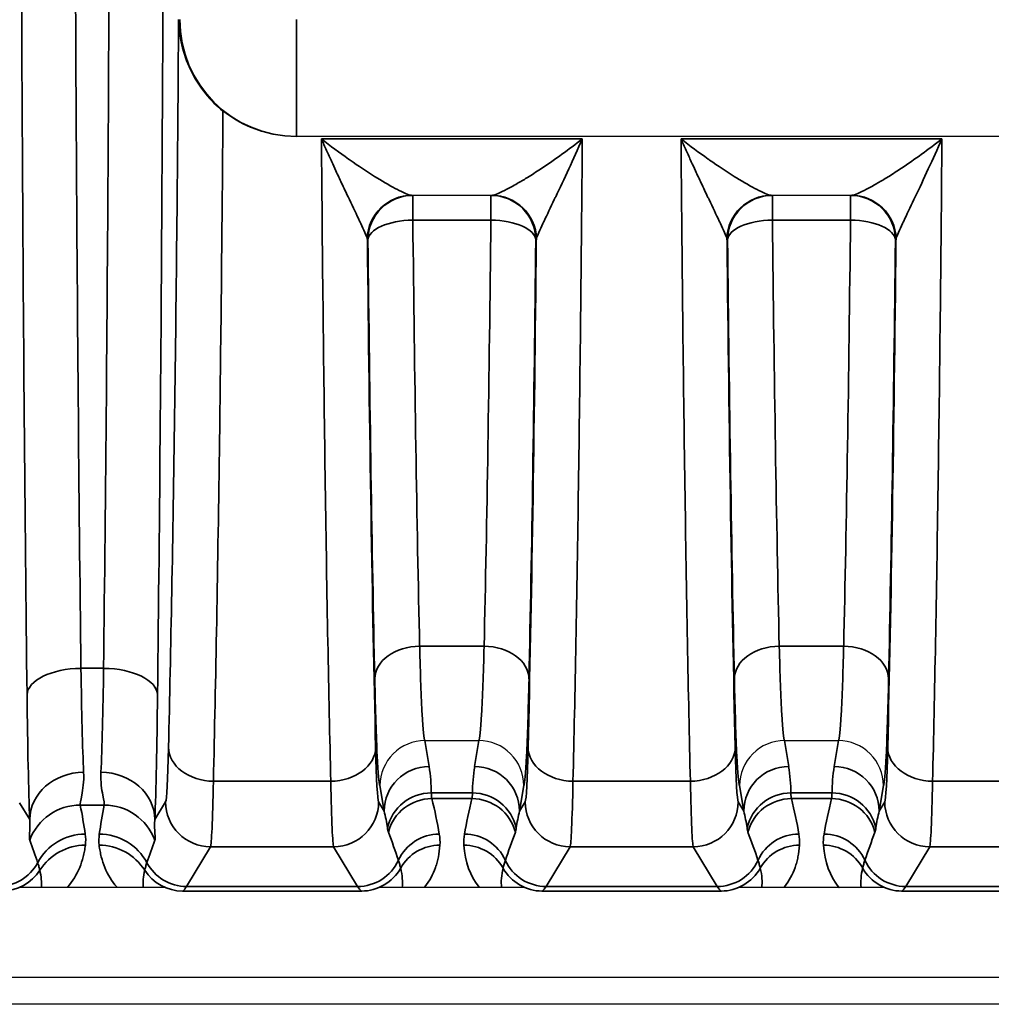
# Model space of a CAD drawing. Header units: millimetres. Extents: x 399 to 6233, y -1870 to 1602.
# Tile 267 of 656: x 3773 to 3784, y 463 to 474. Entities that reach past the tile are written whole.
import ezdxf

# ---------------------------------------------------------------- set-up
doc = ezdxf.new("R2010")
doc.units = ezdxf.units.MM
doc.layers.add('S40', color=7, linetype='Continuous')
doc.layers.add('可見 (ISO)', color=7, linetype='Continuous', lineweight=25)
doc.layers.add('窄部可見 (ISO)', color=7, linetype='Continuous', lineweight=35)

# ---------------------------------------------------------------- blocks, each defined once
blk = doc.blocks.new('S40-下視-02')
at = {"layer": '可見 (ISO)'}
for p, q in [((18.523, -6.844), (18.511, -6.844)), ((29.977, -6.844), (18.523, -6.844)), ((20.695, -7.5), (19.805, -7.5)), ((24.695, -7.5), (23.805, -7.5)), ((19.951, -13.566), (19.95, -13.566)), ((19.951, -13.566), (20.549, -13.566)), ((20.55, -13.566), (20.549, -13.566)), ((23.951, -13.566), (23.95, -13.566)), ((23.951, -13.566), (24.549, -13.566)), ((24.55, -13.566), (24.549, -13.566)), ((17.05, -15.2), (15.45, -15.2)), ((21.05, -15.2), (19.45, -15.2)), ((25.05, -15.2), (23.45, -15.2)), ((-52.25, -16.2), (52.25, -16.2)), ((56.5, -16.5), (-56.5, -16.5))]:
    blk.add_line(p, q, dxfattribs=at)
for start, end in [(79.0215, 79.0219), (120.6438, 120.6444)]:
    blk.add_arc((20.814, -10.5), 3, start, end, dxfattribs=at)
for points, knots in [([(17.21, -5.544), (17.21, -5.546), (17.21, -5.548), (17.211, -5.641), (17.222, -5.733), (17.264, -5.918), (17.296, -6.011), (17.384, -6.197), (17.442, -6.288), (17.569, -6.442), (17.634, -6.506), (17.704, -6.561)], [-0.000535, -0.000535, -0.000535, -0.000535, 0, 0, 0.0290077, 0.0290077, 0.0592099, 0.0592099, 0.0917988, 0.0917988, 0.1194024, 0.1194024, 0.1194024, 0.1194024]), ([(18.511, -6.844), (18.346, -6.844), (18.171, -6.811), (17.899, -6.697), (17.795, -6.634), (17.704, -6.561)], [-0.40134633, -0.40134633, -0.40134633, -0.40134633, -0.35174447, -0.35174447, -0.3169552, -0.3169552, -0.3169552, -0.3169552]), ([(19.95, -13.566), (19.818, -13.567), (19.689, -13.621), (19.597, -13.713), (19.505, -13.805), (19.451, -13.935), (19.45, -14.065)], [0, 0, 0, 0, 0.0003900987, 0.0003900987, 0.0003900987, 0.0007801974, 0.0007801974, 0.0007801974, 0.0007801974]), ([(21.05, -14.065), (21.049, -13.934), (20.995, -13.805), (20.903, -13.713), (20.811, -13.621), (20.682, -13.567), (20.55, -13.566)], [-0.0000151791, -0.0000151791, -0.0000151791, -0.0000151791, 0.0003786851, 0.0003786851, 0.0003786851, 0.0007725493, 0.0007725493, 0.0007725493, 0.0007725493]), ([(23.95, -13.566), (23.818, -13.567), (23.689, -13.621), (23.597, -13.713), (23.505, -13.805), (23.451, -13.935), (23.45, -14.065)], [0, 0, 0, 0, 0.0003900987, 0.0003900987, 0.0003900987, 0.0007801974, 0.0007801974, 0.0007801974, 0.0007801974]), ([(25.05, -14.065), (25.049, -13.934), (24.995, -13.805), (24.903, -13.713), (24.811, -13.621), (24.682, -13.567), (24.55, -13.566)], [-0.0000151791, -0.0000151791, -0.0000151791, -0.0000151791, 0.0003786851, 0.0003786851, 0.0003786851, 0.0007725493, 0.0007725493, 0.0007725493, 0.0007725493])]:
    blk.add_open_spline(points, degree=3, knots=knots, dxfattribs=at)
at = {"layer": '窄部可見 (ISO)'}
for p, q in [((18.523, -5.544), (18.523, -6.844)), ((18.799, -6.871), (21.701, -6.871)), ((22.799, -6.871), (25.701, -6.871)), ((19.816, -7.776), (19.816, -7.5)), ((20.684, -7.776), (20.684, -7.5)), ((23.816, -7.776), (23.816, -7.5)), ((24.684, -7.776), (24.684, -7.5)), ((20.684, -7.776), (19.816, -7.776)), ((24.684, -7.776), (23.816, -7.776)), ((19.316, -8), (19.311, -8)), ((21.189, -8), (21.184, -8)), ((23.316, -8), (23.311, -8)), ((25.189, -8), (25.184, -8)), ((19.892, -12.516), (20.608, -12.516)), ((23.892, -12.516), (24.608, -12.516)), ((16.124, -12.762), (16.376, -12.762)), ((19.95, -13.566), (19.997, -13.855)), ((20.503, -13.855), (20.55, -13.566)), ((23.95, -13.566), (23.997, -13.855)), ((24.503, -13.855), (24.55, -13.566)), ((17.597, -14.018), (18.903, -14.018)), ((21.597, -14.018), (22.903, -14.018)), ((25.597, -14.018), (26.903, -14.018)), ((19.497, -14.35), (19.45, -14.065)), ((21.05, -14.065), (21.003, -14.35)), ((23.497, -14.35), (23.45, -14.065)), ((25.05, -14.065), (25.003, -14.35)), ((20.022, -14.148), (20.478, -14.148)), ((20.473, -14.212), (20.027, -14.212)), ((24.022, -14.148), (24.478, -14.148)), ((24.473, -14.212), (24.027, -14.212)), ((15.442, -14.26), (15.554, -14.445)), ((16.384, -14.285), (16.116, -14.285)), ((16.946, -14.445), (17.065, -14.247)), ((19.435, -14.247), (19.497, -14.35)), ((21.003, -14.35), (21.065, -14.247)), ((23.435, -14.247), (23.497, -14.35)), ((25.003, -14.35), (25.065, -14.247)), ((17.565, -14.747), (17.299, -15.19)), ((18.935, -14.747), (17.565, -14.747)), ((19.201, -15.19), (18.935, -14.747)), ((21.565, -14.747), (21.299, -15.19)), ((22.935, -14.747), (21.565, -14.747)), ((23.201, -15.19), (22.935, -14.747)), ((25.565, -14.747), (25.299, -15.19)), ((26.935, -14.747), (25.565, -14.747)), ((17.299, -15.19), (19.201, -15.19)), ((21.299, -15.19), (23.201, -15.19)), ((25.299, -15.19), (27.201, -15.19)), ((17.256, -15.241), (17.252, -15.243)), ((19.244, -15.241), (17.256, -15.241)), ((19.248, -15.243), (19.244, -15.241)), ((21.256, -15.241), (21.252, -15.243)), ((23.244, -15.241), (21.256, -15.241)), ((23.248, -15.243), (23.244, -15.241)), ((25.256, -15.241), (25.252, -15.243)), ((27.244, -15.241), (25.256, -15.241))]:
    blk.add_line(p, q, dxfattribs=at)
for centre, major_axis, ratio, start_param, end_param in [((15.89, 0), (0, 26), 0.02143, 4.199317, 4.712389), ((18.523, -5.544), (0, -1.3), 0.999781, 4.712389, 6.283185), ((19.805, -8), (0, 0.5), 0.994724, 0, 1.5306), ((19.811, -8), (0, 0.5), 0.999781, 0, 1.570796), ((19.816, -8), (0, 0.5), 0.999781, 0, 1.570796), ((20.684, -8), (0, 0.5), 0.999781, 4.712389, 6.283185), ((20.689, -8), (0, 0.5), 0.999781, 4.712389, 6.283185), ((20.695, -8), (0, 0.5), 0.994724, 4.752585, 6.283185), ((23.805, -8), (0, 0.5), 0.994724, 0, 1.5306), ((23.811, -8), (0, 0.5), 0.999781, 0, 1.570796), ((23.816, -8), (0, 0.5), 0.999781, 0, 1.570796), ((24.684, -8), (0, 0.5), 0.999781, 4.712389, 6.283185), ((24.689, -8), (0, 0.5), 0.999781, 4.712389, 6.283185), ((24.695, -8), (0, 0.5), 0.994724, 4.752585, 6.283185), ((19.816, -8), (-0.5, -0.005), 0.448798, 4.707667, 6.259748), ((20.083, -2.276), (-0.037, 14.702), 0.020614, 1.954136, 2.341202), ((20.417, -2.276), (-0.037, -14.702), 0.020614, 0.800391, 1.187456), ((20.684, -8), (0.5, -0.005), 0.448798, 0.023437, 1.575518), ((23.816, -8), (-0.5, -0.005), 0.448798, 4.707667, 6.259748), ((24.083, -2.276), (-0.037, 14.702), 0.020614, 1.954136, 2.341202), ((24.417, -2.276), (-0.037, -14.702), 0.020614, 0.800391, 1.187456), ((24.684, -8), (0.5, -0.005), 0.448798, 0.023437, 1.575518), ((18.81, -8.024), (0.501, 0.023), 0.444094, 0.007941, 0.098975), ((21.69, -8.024), (0.501, -0.023), 0.444094, 3.042618, 3.133652), ((22.81, -8.024), (0.501, 0.023), 0.444094, 0.007941, 0.098975), ((25.69, -8.024), (0.501, -0.023), 0.444094, 3.042618, 3.133652), ((19.649, 0.002), (0, -18.032), 0.020942, 5.172176, 5.570352), ((19.584, -2.342), (-0.037, 15.127), 0.020036, 1.954139, 2.341205), ((20.851, 0.002), (0, 18.032), 0.020942, 3.854426, 4.252602), ((20.916, -2.342), (-0.037, -15.127), 0.020036, 0.800388, 1.187453), ((23.649, 0.002), (0, -18.032), 0.020942, 5.172176, 5.570352), ((23.584, -2.342), (-0.037, 15.127), 0.020036, 1.954139, 2.341205), ((24.851, 0.002), (0, 18.032), 0.020942, 3.854426, 4.252602), ((24.916, -2.342), (-0.037, -15.127), 0.020036, 0.800388, 1.187453), ((19.892, -12.877), (-0.5, -0.011), 0.722333, 4.696582, 6.252897), ((20.608, -12.877), (0.5, -0.011), 0.722333, 0.030288, 1.586603), ((23.892, -12.877), (-0.5, -0.011), 0.722333, 4.696582, 6.252897), ((24.608, -12.877), (0.5, -0.011), 0.722333, 0.030288, 1.586603), ((16.124, -13.057), (-0.6, -0.007), 0.49083, 4.706597, 6.259146), ((16.18, -11.688), (-0.007, 2.58), 0.02502, 2.000071, 2.615298), ((16.32, -11.688), (0.007, 2.58), 0.02502, 3.667887, 4.283115), ((16.376, -13.057), (0.6, -0.007), 0.49083, 0.024039, 1.576589), ((15.58, -11.768), (0.007, -3.096), 0.02085, 5.141677, 5.75691), ((16.92, -11.768), (-0.007, -3.096), 0.02085, 0.526276, 1.141508), ((17.067, -12.138), (0.003, 2.11), 0.022449, 3.179046, 3.920805), ((17.597, -13.64), (-0.5, 0.012), 0.756341, 0.032019, 1.589117), ((18.903, -13.64), (0.5, 0.012), 0.756341, 4.694068, 6.251166), ((19.433, -12.138), (-0.003, 2.11), 0.022449, 2.362381, 3.10414), ((21.067, -12.138), (0.003, 2.11), 0.022449, 3.179046, 3.920805), ((21.597, -13.64), (-0.5, 0.012), 0.756341, 0.032019, 1.589117), ((22.903, -13.64), (0.5, 0.012), 0.756341, 4.694068, 6.251166), ((23.433, -12.138), (-0.003, 2.11), 0.022449, 2.362381, 3.10414), ((25.067, -12.138), (0.003, 2.11), 0.022449, 3.179046, 3.920805), ((25.597, -13.64), (-0.5, 0.012), 0.756341, 0.032019, 1.589117), ((19.997, -14.35), (-0.493, -0.081), 0.99168, 4.551639, 6.119774), ((19.503, -13.928), (-0.164, 0.971), 0.506318, 4.398893, 4.702449), ((20.997, -13.928), (0.164, 0.971), 0.506318, 1.580737, 1.884292), ((20.503, -14.35), (0.493, -0.081), 0.99168, 0.163411, 1.731546), ((23.997, -14.35), (-0.493, -0.081), 0.99168, 4.551639, 6.119774), ((23.503, -13.928), (-0.164, 0.971), 0.506318, 4.398893, 4.702449), ((24.997, -13.928), (0.164, 0.971), 0.506318, 1.580737, 1.884292), ((24.503, -14.35), (0.493, -0.081), 0.99168, 0.163411, 1.731546), ((16.154, -14.445), (-0.6, -0.023), 0.876399, 4.678969, 6.239685), ((16.346, -14.445), (0.6, -0.023), 0.876399, 0.0435, 1.604216), ((17.566, -12.216), (-0.003, -2.532), 0.018707, 0.037443, 0.7792), ((18.934, -12.216), (0.003, -2.532), 0.018707, 5.503986, 6.245742), ((21.566, -12.216), (-0.003, -2.532), 0.018707, 0.037443, 0.7792), ((22.934, -12.216), (0.003, -2.532), 0.018707, 5.503986, 6.245742), ((25.566, -12.216), (-0.003, -2.532), 0.018707, 0.037443, 0.7792), ((20.022, -14.644), (-0.5, -0.002), 0.991894, 4.708006, 6.061712), ((20.027, -14.711), (-0.485, -0.121), 0.998166, 4.469379, 5.780538), ((19.425, -13.978), (-0.551, 1.727), 0.284402, 4.251132, 4.486426), ((21.075, -13.978), (0.551, 1.727), 0.284402, 1.796759, 2.032053), ((20.473, -14.711), (-0.485, 0.121), 0.998166, 3.64424, 4.955399), ((20.478, -14.644), (0.5, -0.002), 0.991894, 0.221473, 1.575179), ((24.022, -14.644), (-0.5, -0.002), 0.991894, 4.708006, 6.061712), ((24.027, -14.711), (-0.485, -0.121), 0.998166, 4.469379, 5.780538), ((23.425, -13.978), (-0.551, 1.727), 0.284402, 4.251132, 4.486426), ((25.075, -13.978), (0.551, 1.727), 0.284402, 1.796759, 2.032053), ((24.473, -14.711), (-0.485, 0.121), 0.998166, 3.64424, 4.955399), ((24.478, -14.644), (0.5, -0.002), 0.991894, 0.221473, 1.575179), ((16.116, -14.883), (-0.588, -0.12), 0.998201, 4.511525, 5.723718), ((15.395, -13.851), (-0.587, 1.898), 0.297416, 4.213099, 4.391173), ((17.105, -13.851), (0.587, 1.898), 0.297416, 1.892012, 2.070087), ((16.384, -14.883), (0.588, -0.12), 0.998201, 0.559467, 1.77166), ((17.565, -14.247), (-0.429, 0.257), 0.999172, 0.54067, 2.110736), ((18.935, -14.247), (-0.429, -0.257), 0.999172, 1.030857, 2.600922), ((18.996, -14.349), (0.316, -0.86), 0.52171, 1.164949, 1.380315), ((21.504, -14.349), (-0.316, -0.86), 0.52171, 4.902871, 5.118236), ((21.565, -14.247), (-0.429, 0.257), 0.999172, 0.54067, 2.110736), ((22.935, -14.247), (-0.429, -0.257), 0.999172, 1.030857, 2.600922), ((22.996, -14.349), (0.316, -0.86), 0.52171, 1.164949, 1.380315), ((25.504, -14.349), (-0.316, -0.86), 0.52171, 4.902871, 5.118236), ((25.565, -14.247), (-0.429, 0.257), 0.999172, 0.54067, 2.110736), ((14.748, -13.935), (1.006, -2.097), 0.194686, 0.988663, 1.119241), ((16.172, -15.205), (-0.594, -0.083), 0.998238, 4.573579, 5.655239), ((16.328, -15.205), (0.594, -0.083), 0.998238, 0.627947, 1.709607), ((17.752, -13.935), (-1.006, -2.097), 0.194686, 5.163945, 5.294522), ((18.835, -14.081), (0.922, -1.951), 0.210639, 1.041825, 1.21222), ((20.11, -15.106), (-0.493, -0.084), 0.998222, 4.544377, 5.685196), ((20.39, -15.106), (-0.493, 0.084), 0.998222, 3.739582, 4.880401), ((21.665, -14.081), (-0.922, -1.951), 0.210639, 5.070965, 5.241361), ((22.835, -14.081), (0.922, -1.951), 0.210639, 1.041825, 1.21222), ((24.11, -15.106), (-0.493, -0.084), 0.998222, 4.544377, 5.685196), ((24.39, -15.106), (-0.493, 0.084), 0.998222, 3.739582, 4.880401), ((25.665, -14.081), (-0.922, -1.951), 0.210639, 5.070965, 5.241361), ((16.174, -15.329), (-0.595, 0.075), 0.998245, 4.838078, 5.844438), ((16.326, -15.329), (0.595, 0.075), 0.998245, 0.438747, 1.445107), ((20.117, -15.229), (-0.499, 0.035), 0.998264, 4.782678, 5.843181), ((20.383, -15.229), (-0.499, -0.035), 0.998264, 3.581597, 4.6421), ((24.117, -15.229), (-0.499, 0.035), 0.998264, 4.782678, 5.843181), ((24.383, -15.229), (-0.499, -0.035), 0.998264, 3.581597, 4.6421), ((19.201, -14.69), (-0.429, -0.257), 0.999172, 1.030857, 2.172045), ((21.299, -14.69), (-0.429, 0.257), 0.999172, 0.969547, 2.110736), ((23.201, -14.69), (-0.429, -0.257), 0.999172, 1.030857, 2.172045), ((25.299, -14.69), (-0.429, 0.257), 0.999172, 0.969547, 2.110736), ((15.201, -14.69), (0.429, 0.257), 0.999172, 4.17245, 5.254458), ((15.244, -14.741), (0.277, 0.416), 0.999683, 3.729704, 4.736367), ((14.969, -14.557), (0.641, -0.802), 0.399262, 0.394232, 0.697496), ((17.531, -14.557), (-0.641, -0.802), 0.399262, 5.585689, 5.888953), ((17.256, -14.741), (-0.277, 0.416), 0.999683, 1.546818, 2.553481), ((17.299, -14.69), (-0.429, 0.257), 0.999172, 1.028727, 2.110736), ((19.244, -14.741), (-0.277, -0.416), 0.999683, 0.588111, 1.648991), ((19.016, -14.589), (0.601, -0.77), 0.425498, 0.396577, 0.740067), ((21.256, -14.741), (-0.277, 0.416), 0.999683, 1.492602, 2.553481), ((23.244, -14.741), (-0.277, -0.416), 0.999683, 0.588111, 1.648991), ((23.016, -14.589), (0.601, -0.77), 0.425498, 0.396577, 0.740067), ((25.256, -14.741), (-0.277, 0.416), 0.999683, 1.492602, 2.553481), ((17.227, 84.793), (0, -100.043), 0.020838, 0.01396, 0.034899), ((19.273, 84.793), (0, -100.043), 0.020838, 6.248286, 6.269226), ((21.227, 84.793), (0, -100.043), 0.020838, 0.01396, 0.034899), ((23.273, 84.793), (0, -100.043), 0.020838, 6.248286, 6.269226), ((25.227, 84.793), (0, -100.043), 0.020838, 0.01396, 0.034899)]:
    blk.add_ellipse(centre, major_axis=major_axis, ratio=ratio, start_param=start_param, end_param=end_param, dxfattribs=at)
for points, knots in [([(15.524, -13.057), (15.501, -11.075), (15.483, -8.949), (15.471, -6.749), (15.459, -4.549), (15.453, -2.275), (15.453, 0), (15.453, 2.275), (15.459, 4.549), (15.471, 6.749), (15.483, 8.949), (15.501, 11.075), (15.524, 13.057)], [2.628521, 2.628521, 2.628521, 2.628521, 2.885057, 2.885057, 2.885057, 3.141593, 3.141593, 3.141593, 3.398129, 3.398129, 3.398129, 3.654665, 3.654665, 3.654665, 3.654665]), ([(16.124, 12.762), (16.101, 10.825), (16.083, 8.748), (16.059, 4.446), (16.053, 2.223), (16.053, -2.223), (16.059, -4.446), (16.083, -8.748), (16.101, -10.825), (16.124, -12.762)], [2.628521, 2.628521, 2.628521, 2.628521, 2.885057, 2.885057, 3.141593, 3.141593, 3.398129, 3.398129, 3.654665, 3.654665, 3.654665, 3.654665]), ([(17.047, 0), (17.047, -2.275), (17.041, -4.549), (17.029, -6.749), (17.017, -8.949), (16.999, -11.075), (16.976, -13.057)], [0, 0, 0, 0, 0.256536, 0.256536, 0.256536, 0.5130721, 0.5130721, 0.5130721, 0.5130721]), ([(17.098, -13.64), (17.123, -12.575), (17.147, -11.319), (17.166, -9.935), (17.185, -8.568), (17.2, -7.075), (17.21, -5.544)], [5.4253389, 5.4253389, 5.4253389, 5.4253389, 5.6996123, 5.6996123, 5.6996123, 5.9706337, 5.9706337, 5.9706337, 5.9706337]), ([(17.704, -6.561), (17.694, -7.829), (17.681, -9.062), (17.666, -10.211), (17.646, -11.631), (17.623, -12.921), (17.597, -14.018)], [0.3619214, 0.3619214, 0.3619214, 0.3619214, 0.5836942, 0.5836942, 0.5836942, 0.8578464, 0.8578464, 0.8578464, 0.8578464]), ([(18.799, -6.871), (18.899, -6.95), (19.001, -7.025), (19.1, -7.095), (19.106, -7.099), (19.111, -7.103), (19.117, -7.107), (19.211, -7.172), (19.302, -7.233), (19.39, -7.288), (19.399, -7.294), (19.407, -7.299), (19.416, -7.304), (19.499, -7.355), (19.578, -7.401), (19.646, -7.435), (19.652, -7.439), (19.659, -7.442), (19.665, -7.445), (19.699, -7.462), (19.729, -7.476), (19.754, -7.486), (19.778, -7.495), (19.795, -7.5), (19.805, -7.5)], [-0.000006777, -0.000006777, -0.000006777, -0.000006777, 0.000388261, 0.000388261, 0.000388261, 0.000410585, 0.000410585, 0.000410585, 0.000783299, 0.000783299, 0.000783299, 0.000821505, 0.000821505, 0.000821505, 0.001178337, 0.001178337, 0.001178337, 0.00121301, 0.00121301, 0.00121301, 0.001397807, 0.001397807, 0.001397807, 0.001573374, 0.001573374, 0.001573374, 0.001573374]), ([(18.903, -14.018), (18.88, -13.056), (18.859, -11.945), (18.842, -10.728), (18.824, -9.526), (18.81, -8.221), (18.799, -6.871)], [2.2837463, 2.2837463, 2.2837463, 2.2837463, 2.5241806, 2.5241806, 2.5241806, 2.7617603, 2.7617603, 2.7617603, 2.7617603]), ([(19.308, -7.98), (19.303, -7.962), (19.294, -7.938), (19.282, -7.911), (19.269, -7.881), (19.254, -7.847), (19.237, -7.811), (19.233, -7.803), (19.229, -7.794), (19.224, -7.785), (19.19, -7.713), (19.151, -7.632), (19.111, -7.547), (19.106, -7.536), (19.1, -7.526), (19.095, -7.515), (19.072, -7.466), (19.048, -7.416), (19.024, -7.364), (19.003, -7.319), (18.981, -7.273), (18.959, -7.226), (18.944, -7.193), (18.928, -7.159), (18.913, -7.125), (18.894, -7.083), (18.875, -7.042), (18.856, -6.999), (18.837, -6.957), (18.818, -6.914), (18.799, -6.871)], [0, 0, 0, 0, 0.000171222, 0.000171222, 0.000171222, 0.000358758, 0.000358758, 0.000358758, 0.000403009, 0.000403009, 0.000403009, 0.000761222, 0.000761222, 0.000761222, 0.000806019, 0.000806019, 0.000806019, 0.001007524, 0.001007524, 0.001007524, 0.001183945, 0.001183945, 0.001183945, 0.001309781, 0.001309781, 0.001309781, 0.001460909, 0.001460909, 0.001460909, 0.001612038, 0.001612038, 0.001612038, 0.001612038]), ([(20.695, -7.5), (20.705, -7.5), (20.722, -7.495), (20.746, -7.486), (20.77, -7.476), (20.801, -7.462), (20.835, -7.445), (20.841, -7.442), (20.848, -7.439), (20.854, -7.435), (20.892, -7.416), (20.933, -7.394), (20.976, -7.369), (21.011, -7.349), (21.047, -7.327), (21.084, -7.305), (21.093, -7.299), (21.101, -7.294), (21.11, -7.288), (21.157, -7.259), (21.204, -7.228), (21.252, -7.196), (21.397, -7.1), (21.55, -6.989), (21.701, -6.871)], [0, 0, 0, 0, 0.000176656, 0.000176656, 0.000176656, 0.000361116, 0.000361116, 0.000361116, 0.000395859, 0.000395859, 0.000395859, 0.000593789, 0.000593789, 0.000593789, 0.000753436, 0.000753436, 0.000753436, 0.000791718, 0.000791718, 0.000791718, 0.000989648, 0.000989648, 0.000989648, 0.001583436, 0.001583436, 0.001583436, 0.001583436]), ([(21.701, -6.871), (21.6, -7.101), (21.497, -7.32), (21.405, -7.515), (21.399, -7.526), (21.394, -7.536), (21.389, -7.547), (21.349, -7.633), (21.309, -7.713), (21.276, -7.785), (21.271, -7.794), (21.267, -7.803), (21.263, -7.811), (21.246, -7.847), (21.231, -7.881), (21.218, -7.911), (21.207, -7.938), (21.197, -7.962), (21.192, -7.98)], [-0.00000792, -0.00000792, -0.00000792, -0.00000792, 0.000796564, 0.000796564, 0.000796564, 0.000840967, 0.000840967, 0.000840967, 0.001198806, 0.001198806, 0.001198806, 0.001242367, 0.001242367, 0.001242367, 0.001429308, 0.001429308, 0.001429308, 0.001601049, 0.001601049, 0.001601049, 0.001601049]), ([(21.701, -6.871), (21.69, -8.221), (21.676, -9.526), (21.658, -10.728), (21.641, -11.945), (21.62, -13.056), (21.597, -14.018)], [0.3798324, 0.3798324, 0.3798324, 0.3798324, 0.617412, 0.617412, 0.617412, 0.8578464, 0.8578464, 0.8578464, 0.8578464]), ([(22.799, -6.871), (22.899, -6.95), (23.001, -7.025), (23.1, -7.095), (23.106, -7.099), (23.111, -7.103), (23.117, -7.107), (23.211, -7.172), (23.302, -7.233), (23.39, -7.288), (23.399, -7.294), (23.407, -7.299), (23.416, -7.304), (23.499, -7.355), (23.578, -7.401), (23.646, -7.435), (23.652, -7.439), (23.659, -7.442), (23.665, -7.445), (23.699, -7.462), (23.729, -7.476), (23.754, -7.486), (23.778, -7.495), (23.795, -7.5), (23.805, -7.5)], [-0.000006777, -0.000006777, -0.000006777, -0.000006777, 0.000388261, 0.000388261, 0.000388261, 0.000410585, 0.000410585, 0.000410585, 0.000783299, 0.000783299, 0.000783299, 0.000821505, 0.000821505, 0.000821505, 0.001178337, 0.001178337, 0.001178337, 0.00121301, 0.00121301, 0.00121301, 0.001397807, 0.001397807, 0.001397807, 0.001573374, 0.001573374, 0.001573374, 0.001573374]), ([(22.903, -14.018), (22.88, -13.056), (22.859, -11.945), (22.842, -10.728), (22.824, -9.526), (22.81, -8.221), (22.799, -6.871)], [2.2837463, 2.2837463, 2.2837463, 2.2837463, 2.5241806, 2.5241806, 2.5241806, 2.7617603, 2.7617603, 2.7617603, 2.7617603]), ([(23.308, -7.98), (23.303, -7.962), (23.294, -7.938), (23.282, -7.911), (23.269, -7.881), (23.254, -7.847), (23.237, -7.811), (23.233, -7.803), (23.229, -7.794), (23.224, -7.785), (23.19, -7.713), (23.151, -7.632), (23.111, -7.547), (23.106, -7.536), (23.1, -7.526), (23.095, -7.515), (23.072, -7.466), (23.048, -7.416), (23.024, -7.364), (23.003, -7.319), (22.981, -7.273), (22.959, -7.226), (22.944, -7.193), (22.928, -7.159), (22.913, -7.125), (22.894, -7.083), (22.875, -7.042), (22.856, -6.999), (22.837, -6.957), (22.818, -6.914), (22.799, -6.871)], [0, 0, 0, 0, 0.000171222, 0.000171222, 0.000171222, 0.000358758, 0.000358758, 0.000358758, 0.000403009, 0.000403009, 0.000403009, 0.000761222, 0.000761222, 0.000761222, 0.000806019, 0.000806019, 0.000806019, 0.001007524, 0.001007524, 0.001007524, 0.001183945, 0.001183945, 0.001183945, 0.001309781, 0.001309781, 0.001309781, 0.001460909, 0.001460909, 0.001460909, 0.001612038, 0.001612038, 0.001612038, 0.001612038]), ([(24.695, -7.5), (24.705, -7.5), (24.722, -7.495), (24.746, -7.486), (24.77, -7.476), (24.801, -7.462), (24.835, -7.445), (24.841, -7.442), (24.848, -7.439), (24.854, -7.435), (24.892, -7.416), (24.933, -7.394), (24.976, -7.369), (25.011, -7.349), (25.047, -7.327), (25.084, -7.305), (25.093, -7.299), (25.101, -7.294), (25.11, -7.288), (25.157, -7.259), (25.204, -7.228), (25.252, -7.196), (25.397, -7.1), (25.55, -6.989), (25.701, -6.871)], [0, 0, 0, 0, 0.000176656, 0.000176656, 0.000176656, 0.000361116, 0.000361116, 0.000361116, 0.000395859, 0.000395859, 0.000395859, 0.000593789, 0.000593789, 0.000593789, 0.000753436, 0.000753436, 0.000753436, 0.000791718, 0.000791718, 0.000791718, 0.000989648, 0.000989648, 0.000989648, 0.001583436, 0.001583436, 0.001583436, 0.001583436]), ([(25.701, -6.871), (25.6, -7.101), (25.497, -7.32), (25.405, -7.515), (25.399, -7.526), (25.394, -7.536), (25.389, -7.547), (25.349, -7.633), (25.309, -7.713), (25.276, -7.785), (25.271, -7.794), (25.267, -7.803), (25.263, -7.811), (25.246, -7.847), (25.231, -7.881), (25.218, -7.911), (25.207, -7.938), (25.197, -7.962), (25.192, -7.98)], [-0.00000792, -0.00000792, -0.00000792, -0.00000792, 0.000796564, 0.000796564, 0.000796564, 0.000840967, 0.000840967, 0.000840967, 0.001198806, 0.001198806, 0.001198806, 0.001242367, 0.001242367, 0.001242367, 0.001429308, 0.001429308, 0.001429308, 0.001601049, 0.001601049, 0.001601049, 0.001601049]), ([(25.701, -6.871), (25.69, -8.221), (25.676, -9.526), (25.658, -10.728), (25.641, -11.945), (25.62, -13.056), (25.597, -14.018)], [0.3798324, 0.3798324, 0.3798324, 0.3798324, 0.617412, 0.617412, 0.617412, 0.8578464, 0.8578464, 0.8578464, 0.8578464]), ([(19.892, -12.516), (19.899, -12.829), (19.909, -13.092), (19.919, -13.273), (19.929, -13.452), (19.94, -13.551), (19.951, -13.566)], [3.9488824, 3.9488824, 3.9488824, 3.9488824, 4.3153451, 4.3153451, 4.3153451, 4.6774824, 4.6774824, 4.6774824, 4.6774824]), ([(20.549, -13.566), (20.56, -13.551), (20.571, -13.452), (20.581, -13.273), (20.591, -13.092), (20.601, -12.829), (20.608, -12.516)], [4.7472956, 4.7472956, 4.7472956, 4.7472956, 5.1094328, 5.1094328, 5.1094328, 5.4758956, 5.4758956, 5.4758956, 5.4758956]), ([(23.892, -12.516), (23.899, -12.829), (23.909, -13.092), (23.919, -13.273), (23.929, -13.452), (23.94, -13.551), (23.951, -13.566)], [3.9488824, 3.9488824, 3.9488824, 3.9488824, 4.3153451, 4.3153451, 4.3153451, 4.6774824, 4.6774824, 4.6774824, 4.6774824]), ([(24.549, -13.566), (24.56, -13.551), (24.571, -13.452), (24.581, -13.273), (24.591, -13.092), (24.601, -12.829), (24.608, -12.516)], [4.7472956, 4.7472956, 4.7472956, 4.7472956, 5.1094328, 5.1094328, 5.1094328, 5.4758956, 5.4758956, 5.4758956, 5.4758956]), ([(19.45, -14.065), (19.44, -14.045), (19.429, -13.934), (19.419, -13.735), (19.409, -13.53), (19.4, -13.232), (19.392, -12.877)], [1.6112601, 1.6112601, 1.6112601, 1.6112601, 1.9678687, 1.9678687, 1.9678687, 2.3343029, 2.3343029, 2.3343029, 2.3343029]), ([(21.108, -12.877), (21.1, -13.232), (21.091, -13.53), (21.081, -13.735), (21.071, -13.934), (21.06, -14.045), (21.05, -14.065)], [0.8072897, 0.8072897, 0.8072897, 0.8072897, 1.1737239, 1.1737239, 1.1737239, 1.5303326, 1.5303326, 1.5303326, 1.5303326]), ([(23.45, -14.065), (23.44, -14.045), (23.429, -13.934), (23.419, -13.735), (23.409, -13.53), (23.4, -13.232), (23.392, -12.877)], [1.6112601, 1.6112601, 1.6112601, 1.6112601, 1.9678687, 1.9678687, 1.9678687, 2.3343029, 2.3343029, 2.3343029, 2.3343029]), ([(25.108, -12.877), (25.1, -13.232), (25.091, -13.53), (25.081, -13.735), (25.071, -13.934), (25.06, -14.045), (25.05, -14.065)], [0.8072897, 0.8072897, 0.8072897, 0.8072897, 1.1737239, 1.1737239, 1.1737239, 1.5303326, 1.5303326, 1.5303326, 1.5303326]), ([(16.154, -13.919), (16.159, -14.027), (16.145, -14.111), (16.122, -14.233), (16.113, -14.271), (16.116, -14.285)], [0, 0, 0, 0, 0.000661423, 0.000661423, 0.001322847, 0.001322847, 0.001322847, 0.001322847]), ([(16.384, -14.285), (16.387, -14.271), (16.378, -14.234), (16.355, -14.112), (16.341, -14.027), (16.346, -13.919)], [0, 0, 0, 0, 0.000661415, 0.000661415, 0.001322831, 0.001322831, 0.001322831, 0.001322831]), ([(20.022, -14.148), (20.022, -14.164), (20.022, -14.177), (20.023, -14.187), (20.024, -14.198), (20.025, -14.206), (20.027, -14.212)], [0, 0, 0, 0, 0.0003560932, 0.0003560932, 0.0003560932, 0.0006862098, 0.0006862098, 0.0006862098, 0.0006862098]), ([(20.473, -14.212), (20.475, -14.206), (20.476, -14.198), (20.477, -14.187), (20.478, -14.177), (20.478, -14.164), (20.478, -14.148)], [0, 0, 0, 0, 0.0003301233, 0.0003301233, 0.0003301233, 0.0006862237, 0.0006862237, 0.0006862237, 0.0006862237]), ([(24.022, -14.148), (24.022, -14.164), (24.022, -14.177), (24.023, -14.187), (24.024, -14.198), (24.025, -14.206), (24.027, -14.212)], [0, 0, 0, 0, 0.0003560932, 0.0003560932, 0.0003560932, 0.0006862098, 0.0006862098, 0.0006862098, 0.0006862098]), ([(24.473, -14.212), (24.475, -14.206), (24.476, -14.198), (24.477, -14.187), (24.478, -14.177), (24.478, -14.164), (24.478, -14.148)], [0, 0, 0, 0, 0.0003301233, 0.0003301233, 0.0003301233, 0.0006862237, 0.0006862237, 0.0006862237, 0.0006862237]), ([(15.554, -14.674), (15.55, -14.662), (15.551, -14.637), (15.553, -14.6), (15.553, -14.599), (15.553, -14.598), (15.553, -14.597), (15.555, -14.56), (15.559, -14.51), (15.554, -14.445)], [0, 0, 0, 0, 0.000774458, 0.000774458, 0.000774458, 0.000793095, 0.000793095, 0.000793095, 0.001548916, 0.001548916, 0.001548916, 0.001548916]), ([(16.946, -14.445), (16.941, -14.51), (16.945, -14.561), (16.947, -14.598), (16.947, -14.599), (16.947, -14.599), (16.947, -14.6), (16.949, -14.638), (16.95, -14.662), (16.946, -14.674)], [0, 0, 0, 0, 0.000759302, 0.000759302, 0.000759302, 0.000774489, 0.000774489, 0.000774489, 0.001548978, 0.001548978, 0.001548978, 0.001548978]), ([(19.544, -14.584), (19.541, -14.578), (19.54, -14.572), (19.538, -14.565), (19.536, -14.557), (19.535, -14.548), (19.534, -14.538)], [0, 0, 0, 0, 0.0003464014, 0.0003464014, 0.0003464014, 0.0007194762, 0.0007194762, 0.0007194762, 0.0007194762]), ([(20.966, -14.538), (20.965, -14.548), (20.964, -14.557), (20.962, -14.565), (20.96, -14.572), (20.959, -14.578), (20.956, -14.584)], [0, 0, 0, 0, 0.0003730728, 0.0003730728, 0.0003730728, 0.0007194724, 0.0007194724, 0.0007194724, 0.0007194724]), ([(23.544, -14.584), (23.541, -14.578), (23.54, -14.572), (23.538, -14.565), (23.536, -14.557), (23.535, -14.548), (23.534, -14.538)], [0, 0, 0, 0, 0.0003464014, 0.0003464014, 0.0003464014, 0.0007194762, 0.0007194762, 0.0007194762, 0.0007194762]), ([(24.966, -14.538), (24.965, -14.548), (24.964, -14.557), (24.962, -14.565), (24.96, -14.572), (24.959, -14.578), (24.956, -14.584)], [0, 0, 0, 0, 0.0003730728, 0.0003730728, 0.0003730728, 0.0007194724, 0.0007194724, 0.0007194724, 0.0007194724]), ([(16.174, -14.73), (16.171, -14.753), (16.167, -14.775), (16.163, -14.796), (16.159, -14.818), (16.155, -14.838), (16.15, -14.858), (16.139, -14.899), (16.126, -14.939), (16.11, -14.978), (16.078, -15.058), (16.033, -15.132), (15.977, -15.194), (15.975, -15.196), (15.973, -15.198), (15.971, -15.2)], [2.1358688, 2.1358688, 2.1358688, 2.1358688, 2.1945542, 2.1945542, 2.1945542, 2.25329, 2.25329, 2.25329, 2.3713058, 2.3713058, 2.3713058, 2.612508, 2.612508, 2.612508, 2.6204768, 2.6204768, 2.6204768, 2.6204768]), ([(16.529, -15.2), (16.527, -15.198), (16.525, -15.196), (16.523, -15.194), (16.467, -15.132), (16.422, -15.058), (16.39, -14.978), (16.374, -14.939), (16.361, -14.899), (16.35, -14.858), (16.345, -14.838), (16.341, -14.818), (16.337, -14.796), (16.333, -14.775), (16.329, -14.753), (16.326, -14.73)], [0.5211159, 0.5211159, 0.5211159, 0.5211159, 0.5290847, 0.5290847, 0.5290847, 0.7702868, 0.7702868, 0.7702868, 0.8883026, 0.8883026, 0.8883026, 0.9470384, 0.9470384, 0.9470384, 1.0057239, 1.0057239, 1.0057239, 1.0057239]), ([(20.117, -14.729), (20.114, -14.776), (20.108, -14.82), (20.1, -14.861), (20.096, -14.881), (20.091, -14.901), (20.086, -14.92), (20.08, -14.94), (20.075, -14.959), (20.068, -14.978), (20.041, -15.056), (20.002, -15.129), (19.95, -15.192), (19.948, -15.195), (19.946, -15.197), (19.943, -15.2)], [2.0816524, 2.0816524, 2.0816524, 2.0816524, 2.2088695, 2.2088695, 2.2088695, 2.2718747, 2.2718747, 2.2718747, 2.3347165, 2.3347165, 2.3347165, 2.5879261, 2.5879261, 2.5879261, 2.5991822, 2.5991822, 2.5991822, 2.5991822]), ([(20.557, -15.2), (20.557, -15.2), (20.556, -15.2), (20.556, -15.199), (20.454, -15.081), (20.396, -14.912), (20.383, -14.729)], [3.6997832, 3.6997832, 3.6997832, 3.6997832, 3.7005734, 3.7005734, 3.7005734, 4.2015329, 4.2015329, 4.2015329, 4.2015329]), ([(24.117, -14.729), (24.114, -14.776), (24.108, -14.82), (24.1, -14.861), (24.096, -14.881), (24.091, -14.901), (24.086, -14.92), (24.08, -14.94), (24.075, -14.959), (24.068, -14.978), (24.041, -15.056), (24.002, -15.129), (23.95, -15.192), (23.948, -15.195), (23.946, -15.197), (23.943, -15.2)], [2.0816524, 2.0816524, 2.0816524, 2.0816524, 2.2088695, 2.2088695, 2.2088695, 2.2718747, 2.2718747, 2.2718747, 2.3347165, 2.3347165, 2.3347165, 2.5879261, 2.5879261, 2.5879261, 2.5991822, 2.5991822, 2.5991822, 2.5991822]), ([(24.557, -15.2), (24.557, -15.2), (24.556, -15.2), (24.556, -15.199), (24.454, -15.081), (24.396, -14.912), (24.383, -14.729)], [3.6997832, 3.6997832, 3.6997832, 3.6997832, 3.7005734, 3.7005734, 3.7005734, 4.2015329, 4.2015329, 4.2015329, 4.2015329]), ([(19.681, -14.985), (19.678, -14.973), (19.674, -14.96), (19.67, -14.946), (19.666, -14.931), (19.661, -14.915), (19.655, -14.898)], [0, 0, 0, 0, 0.001000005, 0.001000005, 0.001000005, 0.002089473, 0.002089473, 0.002089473, 0.002089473]), ([(20.845, -14.898), (20.84, -14.913), (20.835, -14.928), (20.831, -14.942), (20.826, -14.957), (20.822, -14.971), (20.819, -14.985)], [0, 0, 0, 0, 0.001000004, 0.001000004, 0.001000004, 0.002089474, 0.002089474, 0.002089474, 0.002089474]), ([(23.681, -14.985), (23.678, -14.973), (23.674, -14.96), (23.67, -14.946), (23.666, -14.931), (23.661, -14.915), (23.655, -14.898)], [0, 0, 0, 0, 0.001000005, 0.001000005, 0.001000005, 0.002089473, 0.002089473, 0.002089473, 0.002089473]), ([(24.845, -14.898), (24.84, -14.913), (24.835, -14.928), (24.831, -14.942), (24.826, -14.957), (24.822, -14.971), (24.819, -14.985)], [0, 0, 0, 0, 0.001000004, 0.001000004, 0.001000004, 0.002089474, 0.002089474, 0.002089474, 0.002089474]), ([(15.667, -15.008), (15.664, -14.997), (15.661, -14.984), (15.657, -14.971), (15.653, -14.956), (15.648, -14.941), (15.642, -14.924)], [0, 0, 0, 0, 0.001000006, 0.001000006, 0.001000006, 0.00208995, 0.00208995, 0.00208995, 0.00208995]), ([(16.858, -14.924), (16.853, -14.939), (16.848, -14.954), (16.844, -14.967), (16.84, -14.982), (16.836, -14.996), (16.833, -15.008)], [0, 0, 0, 0, 0.001000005, 0.001000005, 0.001000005, 0.002089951, 0.002089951, 0.002089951, 0.002089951])]:
    blk.add_open_spline(points, degree=3, knots=knots, dxfattribs=at)
for points in [[(16.172, -14.606), (16.177, -14.648), (16.179, -14.689), (16.174, -14.73)], [(16.326, -14.73), (16.321, -14.689), (16.323, -14.648), (16.328, -14.606)], [(20.11, -14.606), (20.117, -14.647), (20.12, -14.688), (20.117, -14.729)], [(20.383, -14.729), (20.38, -14.688), (20.383, -14.647), (20.39, -14.606)], [(24.11, -14.606), (24.117, -14.647), (24.12, -14.688), (24.117, -14.729)], [(24.383, -14.729), (24.38, -14.688), (24.383, -14.647), (24.39, -14.606)], [(20.819, -14.985), (20.801, -15.063), (20.795, -15.137), (20.803, -15.2)], [(24.819, -14.985), (24.801, -15.063), (24.795, -15.137), (24.803, -15.2)]]:
    blk.add_open_spline(points, degree=3, dxfattribs=at)

msp = doc.modelspace()

# ---------------------------------------------------------------- block references
at = {"layer": 'S40'}
msp.add_blockref('S40-下視-02', (3757.818, 479.646), dxfattribs=at)

doc.saveas('drawing.dxf')
